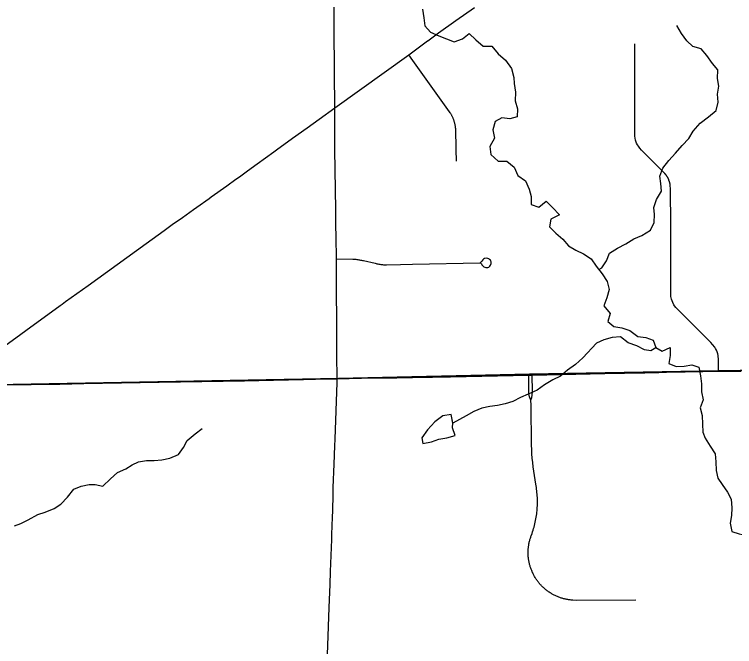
# Model space of a CAD drawing. Extents: x 0 to 34, y 0 to 22.
# Drawn here: x 6.998 to 7.57, y 17.693 to 18.196 of the extents above; entities that cross this region are included whole.
import ezdxf

# ---------------------------------------------------------------- set-up
doc = ezdxf.new("R2010")
doc.units = 0
for name, color, linetype in [('GM_X_Minor_Lake', 7, 'Continuous'), ('GM_X_Minor_River', 7, 'Continuous'), ('GM_X_Rail_Line_Text', 7, 'Continuous'), ('GM_X_State_Route', 7, 'Continuous'), ('GM_X_Township_Road', 7, 'Continuous')]:
    doc.layers.add(name, color=color, linetype=linetype)

msp = doc.modelspace()

# ---------------------------------------------------------------- linework, layer by layer
at = {"layer": 'GM_X_Minor_Lake'}
for points in [[(7.3463, 17.87093), (7.34489, 17.87756), (7.33829, 17.8765), (7.33194, 17.87164), (7.32619, 17.86547), (7.32158, 17.85894)], [(7.34633, 17.87075), (7.34489, 17.87756), (7.33829, 17.8765), (7.33194, 17.87164), (7.32619, 17.86547), (7.32158, 17.85894)], [(7.32158, 17.85894), (7.32241, 17.8544), (7.3292, 17.85585), (7.33521, 17.85804), (7.34143, 17.8591), (7.34802, 17.86073), (7.34602, 17.86696), (7.3463, 17.87093)], [(7.32158, 17.85894), (7.32241, 17.8544), (7.3292, 17.85585), (7.33521, 17.85804), (7.34143, 17.8591), (7.34802, 17.86073), (7.34602, 17.86696), (7.34629, 17.87078)]]:
    msp.add_lwpolyline(points, dxfattribs=at)
at = {"layer": 'GM_X_Minor_River'}
for points in [[(7.3222, 18.1997), (7.32308, 18.19288), (7.32395, 18.18664), (7.32857, 18.18159), (7.33506, 18.17867), (7.34134, 18.17613), (7.34743, 18.17396), (7.35382, 18.17634), (7.35924, 18.18042), (7.36462, 18.17539), (7.37038, 18.17037), (7.37738, 18.17031), (7.3824, 18.16432), (7.38817, 18.1593), (7.39282, 18.15255), (7.39465, 18.14556), (7.39493, 18.14063), (7.39618, 18.13383), (7.39573, 18.12699), (7.39774, 18.12057), (7.39747, 18.11431), (7.39164, 18.1125), (7.38519, 18.11333), (7.37995, 18.11039), (7.37798, 18.10391), (7.37942, 18.09729), (7.37557, 18.09059), (7.37644, 18.08415), (7.38239, 18.07894), (7.3892, 18.07887), (7.39496, 18.07423), (7.39791, 18.06745), (7.40404, 18.06338), (7.40699, 18.05679), (7.40861, 18.05094), (7.40853, 18.04449), (7.41462, 18.04251), (7.4204, 18.04716), (7.4254, 18.04213), (7.431, 18.03616), (7.42424, 18.03281), (7.42322, 18.02672), (7.42822, 18.02169), (7.43379, 18.01704), (7.43824, 18.01162), (7.44416, 18.00812), (7.45026, 18.00519), (7.45619, 18.00131), (7.46027, 17.9955), (7.4651, 17.98951), (7.46899, 17.98332), (7.47043, 17.97689), (7.46865, 17.97041), (7.46631, 17.96392), (7.47134, 17.95775), (7.46956, 17.95145), (7.47435, 17.94755), (7.48062, 17.94634), (7.48689, 17.94436), (7.49322, 17.93953), (7.49966, 17.93889), (7.50556, 17.93653), (7.50756, 17.93068), (7.51271, 17.92792), (7.51891, 17.93069), (7.51902, 17.92443), (7.518, 17.91796), (7.52371, 17.91578), (7.53013, 17.91609), (7.53617, 17.91695), (7.54169, 17.91515), (7.54313, 17.90835), (7.544, 17.90191), (7.54392, 17.89565), (7.54517, 17.88922), (7.54282, 17.88273), (7.54444, 17.87669), (7.54475, 17.86986), (7.54505, 17.86361), (7.54684, 17.85871)], [(7.46244, 17.99281), (7.46464, 17.99405), (7.46852, 17.99962), (7.47087, 18.00593), (7.47723, 18.00983), (7.48379, 18.01317), (7.49015, 18.01708), (7.49653, 18.01985), (7.50346, 18.02414), (7.50637, 18.03026), (7.50645, 18.03653), (7.50598, 18.04221), (7.50813, 18.04851), (7.51218, 18.05503), (7.5115, 18.06128), (7.51083, 18.06715), (7.51318, 18.07345), (7.51799, 18.07942), (7.52337, 18.08539), (7.52856, 18.09137), (7.53376, 18.09696), (7.53744, 18.10291), (7.543, 18.10926), (7.54954, 18.11412), (7.5555, 18.11935), (7.55709, 18.12583), (7.55678, 18.13227), (7.55762, 18.13855), (7.55676, 18.1446), (7.55701, 18.15163), (7.55257, 18.15667), (7.54811, 18.16286), (7.54367, 18.16828), (7.53701, 18.17025), (7.53221, 18.17453), (7.52813, 18.18053), (7.52443, 18.18692)], [(7.50776, 17.93057), (7.50363, 17.92814), (7.4987, 17.92901), (7.4924, 17.93212), (7.48574, 17.93447), (7.4796, 17.9393), (7.4728, 17.9388), (7.46641, 17.93679), (7.4604, 17.93422), (7.44964, 17.92265), (7.44386, 17.91742), (7.43752, 17.91276), (7.43174, 17.90792), (7.42573, 17.90515), (7.41918, 17.90125), (7.41321, 17.89678), (7.40627, 17.89362), (7.40007, 17.89105), (7.39407, 17.88791), (7.38787, 17.8859), (7.38184, 17.88466), (7.37561, 17.88398), (7.3692, 17.88254), (7.36282, 17.87996), (7.35683, 17.87644), (7.34632, 17.87078)], [(6.99768, 17.78896), (7.00276, 17.79076), (7.00876, 17.79371), (7.01644, 17.79802), (7.02208, 17.80001), (7.02922, 17.80279), (7.03464, 17.8063), (7.03984, 17.8119), (7.04483, 17.81824), (7.05066, 17.82043), (7.05706, 17.82187), (7.06198, 17.82196), (7.06805, 17.82055), (7.07419, 17.82635), (7.07959, 17.83137), (7.08635, 17.83434), (7.09121, 17.83746), (7.09627, 17.83982), (7.10268, 17.84107), (7.10874, 17.84099), (7.11478, 17.84147), (7.12137, 17.84292), (7.12814, 17.84569), (7.13201, 17.85126), (7.13493, 17.857), (7.14146, 17.86224), (7.14706, 17.86632)], [(7.54684, 17.85871), (7.55092, 17.85233), (7.55481, 17.84632), (7.5553, 17.83988), (7.55561, 17.83306), (7.55705, 17.82682), (7.56035, 17.82195), (7.56462, 17.81576), (7.56755, 17.81012), (7.56805, 17.8033), (7.56778, 17.79723), (7.56675, 17.79114), (7.56801, 17.78452), (7.5739, 17.78273), (7.57865, 17.78148), (7.58548, 17.78046), (7.59175, 17.77867), (7.59824, 17.77556), (7.60435, 17.77207), (7.61029, 17.76743), (7.6157, 17.76145), (7.62054, 17.7549), (7.62684, 17.75159), (7.63326, 17.75227)]]:
    msp.add_lwpolyline(points, dxfattribs=at)
at = {"layer": 'GM_X_Rail_Line_Text'}
for points in [[(6.96766, 17.90085), (7.25546, 17.90618), (7.40725, 17.90951), (7.5577, 17.91222), (7.69251, 17.91437), (7.76198, 17.91718), (8.01133, 17.91891), (8.70657, 17.92895), (8.9, 17.93196), (8.9, 20.52117)], [(6.98283, 15.64326), (6.99923, 15.64397), (7.17478, 15.64453), (7.47838, 15.64609), (7.49589, 15.64556), (7.56787, 15.64626), (8.0395, 15.64944), (8.38107, 15.65063), (8.55432, 15.65138), (8.81714, 15.6521), (8.85084, 15.65219), (8.9, 15.65232), (8.9, 17.93196), (8.70657, 17.92895), (8.01133, 17.91891), (7.76198, 17.91718), (7.69251, 17.91437), (7.5577, 17.91222), (7.40725, 17.90951), (7.25546, 17.90618), (6.96766, 17.90085)]]:
    msp.add_lwpolyline(points, dxfattribs=at)
at = {"layer": 'GM_X_State_Route'}
for points in [[(7.03843, 17.9673), (7.05628, 17.98013), (7.07934, 17.99671), (7.10248, 18.01362), (7.1119, 18.0204), (7.11676, 18.02381), (7.12318, 18.02849), (7.1314, 18.03419), (7.14009, 18.04049), (7.14267, 18.04229), (7.15256, 18.04934), (7.15418, 18.05051), (7.16648, 18.05936), (7.17375, 18.06459), (7.17652, 18.06657), (7.18289, 18.07118), (7.19056, 18.07673), (7.20388, 18.08635), (7.2061, 18.08795), (7.21886, 18.09723), (7.23037, 18.10549), (7.24, 18.1124), (7.25242, 18.12145), (7.31114, 18.16351), (7.31435, 18.16582), (7.32608, 18.17452), (7.32635, 18.17472), (7.33498, 18.1809), (7.34861, 18.19066), (7.36341, 18.20125)], [(6.96439, 17.89879), (6.96428, 17.90185), (6.96439, 17.9045), (6.96494, 17.90701), (6.96557, 17.90918), (6.96634, 17.91117), (6.96719, 17.91298), (6.96833, 17.91486), (6.96962, 17.91655), (6.97164, 17.91848), (6.9741, 17.92059), (6.9772, 17.9229), (6.98819, 17.93083), (6.99584, 17.93648), (7.01377, 17.94948), (7.03008, 17.9613), (7.03407, 17.96417), (7.03559, 17.96526), (7.03843, 17.9673)], [(7.0337, 17.90172), (7.05283, 17.90206), (7.11279, 17.90313), (7.18074, 17.90435), (7.20379, 17.90485), (7.22752, 17.90537), (7.23708, 17.90558), (7.25424, 17.90595), (7.27361, 17.9063), (7.29696, 17.90672), (7.30173, 17.90681), (7.30533, 17.90687), (7.31426, 17.90704), (7.32314, 17.90715), (7.33006, 17.9073), (7.34433, 17.9076), (7.35691, 17.90787), (7.40662, 17.90882), (7.40942, 17.90887), (7.46701, 17.91012), (7.48277, 17.91044), (7.49897, 17.91077), (7.50997, 17.91099), (7.51612, 17.9111), (7.53096, 17.91137), (7.54512, 17.91162), (7.55757, 17.91192), (7.57553, 17.91205)], [(6.96845, 17.89938), (6.97099, 17.89974), (6.97788, 17.90052), (6.98311, 17.90089), (6.98807, 17.90114), (6.99692, 17.90128), (7.01108, 17.90138), (7.0337, 17.90172)]]:
    msp.add_lwpolyline(points, dxfattribs=at)
at = {"layer": 'GM_X_Township_Road'}
for points in [[(7.25242, 18.12145), (7.25224, 18.14964), (7.25212, 18.16145), (7.25201, 18.17333), (7.25195, 18.19396), (7.25188, 18.20542), (7.25179, 18.2495), (7.25138, 18.28649), (7.25113, 18.31828), (7.25103, 18.34722), (7.25098, 18.36316), (7.25093, 18.37001), (7.25083, 18.3982), (7.25078, 18.40619), (7.25063, 18.42389), (7.25043, 18.43633), (7.25033, 18.44843), (7.25028, 18.46003), (7.25018, 18.46717), (7.25003, 18.48377), (7.25, 18.48883)], [(7.55757, 17.91192), (7.55738, 17.92085), (7.55734, 17.92197), (7.55723, 17.92333), (7.55706, 17.92453), (7.55684, 17.92566), (7.55636, 17.92726), (7.55587, 17.92858), (7.55515, 17.92994), (7.55451, 17.931), (7.55277, 17.93329), (7.55126, 17.93484), (7.52347, 17.96253), (7.52252, 17.96385), (7.52197, 17.96471), (7.52105, 17.96656), (7.52051, 17.96792), (7.52007, 17.96918), (7.51983, 17.97025), (7.51964, 17.97137), (7.51949, 17.97253), (7.51944, 18.0281), (7.51929, 18.05703), (7.51916, 18.0595), (7.51911, 18.05981), (7.51907, 18.06012), (7.51902, 18.06042), (7.51896, 18.06073), (7.5189, 18.06103), (7.51883, 18.06133), (7.51876, 18.06163), (7.51868, 18.06193), (7.5186, 18.06223), (7.51851, 18.06253), (7.51841, 18.06282), (7.51831, 18.06311), (7.51821, 18.06341), (7.5181, 18.0637), (7.51799, 18.06398), (7.51787, 18.06427), (7.51774, 18.06455), (7.51761, 18.06484), (7.51748, 18.06512), (7.51734, 18.06539), (7.5172, 18.06567), (7.51705, 18.06594), (7.5169, 18.06621), (7.51674, 18.06647), (7.51658, 18.06674), (7.51641, 18.067), (7.51624, 18.06726), (7.51606, 18.06751), (7.51588, 18.06776), (7.51569, 18.06801), (7.5155, 18.06825), (7.51531, 18.0685), (7.51512, 18.06873), (7.51491, 18.06897), (7.51471, 18.0692), (7.5145, 18.06943), (7.51428, 18.06965), (7.51407, 18.06987), (7.51385, 18.07009), (7.5135, 18.07041), (7.50806, 18.07579), (7.49613, 18.0877), (7.49482, 18.0893), (7.49375, 18.09076), (7.49297, 18.09207), (7.49229, 18.09333), (7.49151, 18.09576), (7.49122, 18.09732), (7.49103, 18.09887), (7.49098, 18.17212)], [(7.34909, 18.07888), (7.34888, 18.0882), (7.34851, 18.1048), (7.34846, 18.10528), (7.34841, 18.10577), (7.34834, 18.10624), (7.34827, 18.10673), (7.34819, 18.1072), (7.3481, 18.10768), (7.348, 18.10815), (7.34789, 18.10863), (7.34778, 18.1091), (7.34766, 18.10957), (7.34753, 18.11003), (7.34739, 18.1105), (7.34724, 18.11096), (7.34709, 18.11142), (7.34692, 18.11188), (7.34675, 18.11233), (7.34657, 18.11278), (7.34639, 18.11323), (7.34619, 18.11368), (7.34599, 18.11412), (7.34578, 18.11455), (7.34556, 18.11499), (7.34534, 18.11542), (7.3451, 18.11584), (7.34486, 18.11626), (7.34462, 18.11668), (7.34436, 18.11709), (7.3441, 18.1175), (7.34357, 18.11828), (7.31434, 18.15888), (7.31114, 18.16351)], [(7.25424, 17.90595), (7.25413, 17.92494), (7.25408, 17.93242), (7.25404, 17.93911), (7.25398, 17.94946), (7.25391, 17.96034), (7.25387, 17.9675), (7.25378, 17.98182), (7.25371, 17.99318), (7.25367, 18.00119), (7.2534, 18.01882), (7.25335, 18.02813), (7.25329, 18.04055), (7.25242, 18.08801), (7.25242, 18.12145)], [(7.25367, 18.00119), (7.26675, 18.00115), (7.26753, 18.0011), (7.26831, 18.00103), (7.26908, 18.00096), (7.26986, 18.00087), (7.27063, 18.00076), (7.27141, 18.00064), (7.27217, 18.00051), (7.27294, 18.00037), (7.27371, 18.00021), (7.27447, 18.00004), (7.27523, 17.99986), (7.28444, 17.99781), (7.28518, 17.99763), (7.28593, 17.99746), (7.28668, 17.99731), (7.28743, 17.99717), (7.28819, 17.99704), (7.28894, 17.99692), (7.28971, 17.99682), (7.29046, 17.99673), (7.29123, 17.99666), (7.29199, 17.9966), (7.29276, 17.99655), (7.29352, 17.99651), (7.30452, 17.99671), (7.31422, 17.99706), (7.36786, 17.99813), (7.36842, 17.99783), (7.36891, 17.9972), (7.36933, 17.99654), (7.36978, 17.99597), (7.37036, 17.99545), (7.37094, 17.995), (7.37165, 17.99461), (7.37248, 17.99442), (7.37326, 17.99435), (7.37416, 17.99448), (7.3748, 17.9948), (7.37558, 17.99545), (7.37616, 17.99616), (7.37648, 17.99687), (7.37668, 17.99751), (7.37661, 17.99886), (7.37639, 17.99947), (7.37609, 18.00015), (7.37551, 18.0008), (7.3748, 18.00131), (7.3741, 18.00164), (7.37319, 18.00183), (7.37152, 18.00164), (7.37068, 18.00106), (7.36997, 18.00041), (7.36926, 17.99951), (7.36807, 17.99821)], [(7.2464, 17.67896), (7.24751, 17.70912), (7.24795, 17.72418), (7.24868, 17.74248), (7.24906, 17.75259), (7.24994, 17.77817), (7.2501, 17.78207), (7.25057, 17.79594), (7.25072, 17.80086), (7.25104, 17.81387), (7.25119, 17.81956), (7.25197, 17.83796), (7.25252, 17.85253), (7.25283, 17.85799), (7.25419, 17.90294), (7.25424, 17.90595)], [(7.40819, 17.88896), (7.40725, 17.8915), (7.40667, 17.89431), (7.40671, 17.8978), (7.40667, 17.90674), (7.40662, 17.90882)], [(7.40819, 17.88896), (7.40901, 17.89113), (7.40934, 17.89286), (7.40946, 17.89585), (7.40942, 17.90887)], [(7.49186, 17.72995), (7.44458, 17.72969), (7.44152, 17.72989), (7.44087, 17.72994), (7.44021, 17.73), (7.43955, 17.73007), (7.43889, 17.73016), (7.43824, 17.73025), (7.43758, 17.73036), (7.43693, 17.73047), (7.43629, 17.7306), (7.43564, 17.73074), (7.43499, 17.7309), (7.43435, 17.73106), (7.43371, 17.73123), (7.43308, 17.73142), (7.43245, 17.73162), (7.43182, 17.73182), (7.43119, 17.73204), (7.43057, 17.73227), (7.42996, 17.73251), (7.42935, 17.73276), (7.42874, 17.73302), (7.42813, 17.73329), (7.42753, 17.73358), (7.42694, 17.73387), (7.42635, 17.73417), (7.42577, 17.73449), (7.42519, 17.73481), (7.42462, 17.73515), (7.42406, 17.73549), (7.4235, 17.73584), (7.42295, 17.73621), (7.4224, 17.73658), (7.42186, 17.73696), (7.42132, 17.73735), (7.4208, 17.73775), (7.42028, 17.73816), (7.41977, 17.73858), (7.41926, 17.73901), (7.41876, 17.73945), (7.41828, 17.73989), (7.41779, 17.74034), (7.41732, 17.74081), (7.41685, 17.74128), (7.4164, 17.74175), (7.41595, 17.74224), (7.41551, 17.74274), (7.41508, 17.74324), (7.41465, 17.74375), (7.41424, 17.74426), (7.41383, 17.74478), (7.41344, 17.74531), (7.41305, 17.74585), (7.41267, 17.7464), (7.41231, 17.74695), (7.41195, 17.74751), (7.4116, 17.74807), (7.41126, 17.74864), (7.41094, 17.74921), (7.41062, 17.74979), (7.41031, 17.75038), (7.41001, 17.75097), (7.40973, 17.75156), (7.40945, 17.75217), (7.40919, 17.75277), (7.40893, 17.75338), (7.40868, 17.754), (7.40845, 17.75461), (7.40823, 17.75524), (7.40801, 17.75587), (7.40781, 17.75649), (7.40762, 17.75713), (7.40745, 17.75776), (7.40727, 17.7584), (7.40712, 17.75905), (7.40697, 17.75969), (7.40684, 17.76034), (7.40672, 17.76099), (7.40661, 17.76164), (7.4065, 17.7623), (7.40642, 17.76296), (7.40634, 17.76361), (7.40627, 17.76427), (7.40622, 17.76493), (7.40618, 17.76559), (7.40614, 17.76625), (7.4062, 17.77022), (7.40625, 17.77088), (7.40631, 17.77154), (7.40638, 17.7722), (7.40647, 17.77285), (7.40656, 17.77351), (7.40667, 17.77416), (7.40679, 17.77481), (7.40692, 17.77546), (7.40706, 17.7761), (7.40721, 17.77675), (7.40737, 17.77739), (7.40755, 17.77803), (7.40774, 17.77866), (7.40793, 17.77929), (7.40814, 17.77992), (7.40836, 17.78055), (7.40859, 17.78117), (7.40927, 17.78302), (7.40969, 17.78427), (7.4101, 17.78553), (7.41048, 17.7868), (7.41084, 17.78807), (7.41118, 17.78935), (7.4115, 17.79064), (7.41179, 17.79193), (7.41206, 17.79322), (7.41231, 17.79452), (7.41253, 17.79583), (7.41274, 17.79714), (7.41292, 17.79845), (7.41307, 17.79976), (7.41321, 17.80108), (7.41332, 17.8024), (7.41341, 17.80372), (7.41347, 17.80504), (7.41351, 17.80636), (7.41345, 17.81165), (7.41338, 17.81298), (7.41328, 17.81429), (7.41316, 17.81561), (7.41302, 17.81693), (7.41285, 17.81824), (7.41266, 17.81955), (7.41245, 17.82086), (7.41222, 17.82216), (7.41105, 17.82899), (7.41055, 17.83243), (7.41012, 17.83588), (7.40974, 17.83933), (7.40943, 17.84279), (7.40917, 17.84626), (7.40898, 17.84972), (7.40885, 17.8532), (7.40878, 17.85667), (7.4086, 17.88156), (7.40849, 17.88507), (7.40819, 17.88896)]]:
    msp.add_lwpolyline(points, dxfattribs=at)

doc.saveas('drawing.dxf')
